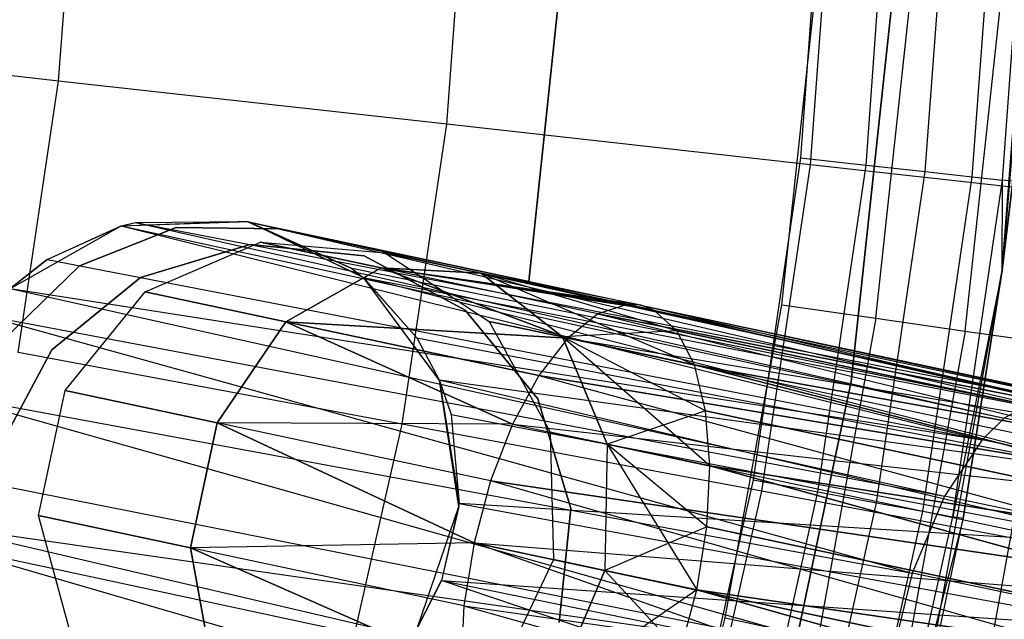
# Model space of a CAD drawing. Extents: x 0.3 to 7.1, y -3.38 to 3.38.
# Tile 264 of 394: x 5.06 to 5.43, y -0.36 to -0.13. Entities that reach past the tile are written whole.
import ezdxf

# ---------------------------------------------------------------- set-up
doc = ezdxf.new("R2010")
doc.units = 0
doc.header["$LTSCALE"] = 2.54
doc.layers.get('0').update_dxf_attribs({"linetype": 'CONTINUOUS'})

# ---------------------------------------------------------------- blocks, each defined once
blk = doc.blocks.new('SINGLES_B_BB_STL')
at = {"color": 0}
for p, q in [((5.43181, -0.2247, 41.65421), (5.44572, -0.04506, 41.65421)), ((5.43181, -0.2247, 41.65421), (5.44572, -0.04506, 41.65421)), ((5.07849, -0.15389, 5.32719), (5.08608, -0.05139, 5.32719)), ((5.07849, -0.15389, 5.32719), (5.08608, -0.05139, 5.32719)), ((5.22382, -0.17007, 5.19861), (5.2322, -0.05679, 5.19861)), ((5.22382, -0.17007, 5.19861), (5.2322, -0.05679, 5.19861)), ((5.36518, -0.06099, 42.10421), (5.35628, -0.18265, 42.10421)), ((5.36518, -0.06099, 42.10421), (5.35628, -0.18265, 42.10421)), ((5.36, -0.18523, 5.06027), (5.36914, -0.06186, 5.06027)), ((5.36, -0.18523, 5.06027), (5.36914, -0.06186, 5.06027)), ((5.38085, -0.18535, 42.10029), (5.38989, -0.06189, 42.10029)), ((5.38085, -0.18535, 42.10029), (5.38989, -0.06189, 42.10029)), ((5.40302, -0.18779, 42.08893), (5.41218, -0.06271, 42.08893)), ((5.40302, -0.18779, 42.08893), (5.41218, -0.06271, 42.08893)), ((5.42061, -0.18973, 42.07123), (5.42986, -0.06336, 42.07123)), ((5.42061, -0.18973, 42.07123), (5.42986, -0.06336, 42.07123)), ((5.44513, -0.06391, 42.02421), (5.43181, -0.2247, 41.65421)), ((5.44513, -0.06391, 42.02421), (5.43181, -0.2247, 41.65421)), ((5.43191, -0.19097, 42.04893), (5.44122, -0.06377, 42.04893)), ((5.43191, -0.19097, 42.04893), (5.44122, -0.06377, 42.04893)), ((5.37529, -0.26641, 41.9), (5.39363, -0.09518, 41.9)), ((5.39363, -0.09518, 41.7), (5.37529, -0.26641, 41.7)), ((5.39363, -0.09518, 41.7), (5.37529, -0.26641, 41.7)), ((5.37529, -0.26641, 41.9), (5.39363, -0.09518, 41.9)), ((5.25456, -0.22899, 14.02658), (5.26812, -0.1, 14.02658)), ((5.26812, -0.1, 14.22658), (5.25456, -0.22899, 14.22658)), ((5.26812, -0.1, 14.22658), (5.25456, -0.22899, 14.22658)), ((5.25456, -0.22899, 14.02658), (5.26812, -0.1, 14.02658)), ((5.3493, -0.23767, 42.18421), (5.36204, -0.11914, 42.18421)), ((5.3493, -0.23767, 42.18421), (5.36204, -0.11914, 42.18421)), ((5.38454, -0.24273, 42.18019), (5.39756, -0.12168, 42.18019)), ((5.38454, -0.24273, 42.18019), (5.39756, -0.12168, 42.18019)), ((5.41801, -0.24755, 42.16836), (5.43129, -0.12409, 42.16836)), ((5.41801, -0.24755, 42.16836), (5.43129, -0.12409, 42.16836)), ((5.07849, -0.15389, 5.32719), (4.92471, -0.13677, 5.4454)), ((5.07849, -0.15389, 5.32719), (4.92471, -0.13677, 5.4454)), ((5.06335, -0.25555, 5.32719), (5.07849, -0.15389, 5.32719)), ((5.06335, -0.25555, 5.32719), (5.07849, -0.15389, 5.32719)), ((5.22382, -0.17007, 5.19861), (5.07849, -0.15389, 5.32719)), ((5.22382, -0.17007, 5.19861), (5.07849, -0.15389, 5.32719)), ((5.20708, -0.28241, 5.19861), (5.22382, -0.17007, 5.19861)), ((5.20708, -0.28241, 5.19861), (5.22382, -0.17007, 5.19861)), ((5.36, -0.18523, 5.06027), (5.22382, -0.17007, 5.19861)), ((5.36, -0.18523, 5.06027), (5.22382, -0.17007, 5.19861)), ((5.35628, -0.18265, 42.10421), (5.33852, -0.30333, 42.10421)), ((5.35628, -0.18265, 42.10421), (5.33852, -0.30333, 42.10421)), ((5.35628, -0.18265, 42.10421), (5.38085, -0.18535, 42.10029)), ((5.35628, -0.18265, 42.10421), (5.38085, -0.18535, 42.10029)), ((5.34178, -0.30759, 5.06027), (5.36, -0.18523, 5.06027)), ((5.34178, -0.30759, 5.06027), (5.36, -0.18523, 5.06027)), ((5.4864, -0.1993, 4.91283), (5.36, -0.18523, 5.06027)), ((5.4864, -0.1993, 4.91283), (5.36, -0.18523, 5.06027)), ((5.36283, -0.30782, 42.10029), (5.38085, -0.18535, 42.10029)), ((5.36283, -0.30782, 42.10029), (5.38085, -0.18535, 42.10029)), ((5.38085, -0.18535, 42.10029), (5.40302, -0.18779, 42.08893)), ((5.38085, -0.18535, 42.10029), (5.40302, -0.18779, 42.08893)), ((5.38476, -0.31187, 42.08893), (5.40302, -0.18779, 42.08893)), ((5.38476, -0.31187, 42.08893), (5.40302, -0.18779, 42.08893)), ((5.40302, -0.18779, 42.08893), (5.42061, -0.18973, 42.07123)), ((5.40302, -0.18779, 42.08893), (5.42061, -0.18973, 42.07123)), ((5.40216, -0.31509, 42.07123), (5.42061, -0.18973, 42.07123)), ((5.40216, -0.31509, 42.07123), (5.42061, -0.18973, 42.07123)), ((5.41334, -0.31715, 42.04893), (5.43191, -0.19097, 42.04893)), ((5.41334, -0.31715, 42.04893), (5.43191, -0.19097, 42.04893)), ((5.42061, -0.18973, 42.07123), (5.43191, -0.19097, 42.04893)), ((5.42061, -0.18973, 42.07123), (5.43191, -0.19097, 42.04893)), ((5.43181, -0.2247, 42.02421), (5.43191, -0.19097, 42.04893)), ((5.43181, -0.2247, 42.02421), (5.43191, -0.19097, 42.04893)), ((5.43181, -0.2247, 42.02421), (5.4358, -0.1914, 42.02421)), ((5.4358, -0.1914, 42.02421), (5.43181, -0.2247, 41.65421)), ((5.4358, -0.1914, 42.02421), (5.43181, -0.2247, 41.65421)), ((5.43181, -0.2247, 42.02421), (5.4358, -0.1914, 42.02421)), ((5.4358, -0.1914, 42.02421), (5.43191, -0.19097, 42.04893)), ((5.4358, -0.1914, 42.02421), (5.43191, -0.19097, 42.04893)), ((5.10175, -0.20821, 41.90698), (5.0601, -0.23181, 41.90698)), ((5.10175, -0.20821, 41.90698), (5.0601, -0.23181, 41.90698)), ((5.07422, -0.22069, 41.65019), (5.10188, -0.20818, 41.66739)), ((5.07422, -0.22069, 41.65019), (5.10188, -0.20818, 41.66739)), ((5.07422, -0.22069, 41.65019), (5.10175, -0.20821, 41.90698)), ((5.07422, -0.22069, 41.65019), (5.10175, -0.20821, 41.90698)), ((5.08624, -0.22315, 14.22658), (5.12248, -0.20869, 14.22658)), ((5.12248, -0.20869, 14.02658), (5.08624, -0.22315, 14.02658)), ((5.12248, -0.20869, 14.02658), (5.08624, -0.22315, 14.02658)), ((5.08624, -0.22315, 14.22658), (5.12248, -0.20869, 14.22658)), ((5.14906, -0.20656, 41.69962), (5.10175, -0.20821, 41.90698)), ((5.14906, -0.20656, 41.69962), (5.10175, -0.20821, 41.90698)), ((5.14958, -0.20667, 41.90698), (5.10175, -0.20821, 41.90698)), ((5.14958, -0.20667, 41.90698), (5.10175, -0.20821, 41.90698)), ((5.10175, -0.20821, 41.90698), (5.10723, -0.20684, 41.67088)), ((5.10175, -0.20821, 41.90698), (5.10723, -0.20684, 41.67088)), ((5.10188, -0.20818, 41.66739), (5.10175, -0.20821, 41.90698)), ((5.10188, -0.20818, 41.66739), (5.10175, -0.20821, 41.90698)), ((5.10188, -0.20818, 41.66739), (5.10723, -0.20684, 41.67088)), ((5.10188, -0.20818, 41.66739), (5.10723, -0.20684, 41.67088)), ((5.10188, -0.20818, 41.66739), (5.42437, -0.28831, 41.50809)), ((5.10188, -0.20818, 41.66739), (5.42437, -0.28831, 41.50809)), ((5.10188, -0.20818, 41.66739), (5.43257, -0.28019, 41.52061)), ((5.10188, -0.20818, 41.66739), (5.43257, -0.28019, 41.52061)), ((5.10723, -0.20684, 41.67088), (5.14906, -0.20656, 41.69962)), ((5.10723, -0.20684, 41.67088), (5.14906, -0.20656, 41.69962)), ((5.10723, -0.20684, 41.67088), (5.43257, -0.28019, 41.52061)), ((5.10723, -0.20684, 41.67088), (5.43257, -0.28019, 41.52061)), ((5.10723, -0.20684, 41.67088), (5.44697, -0.27235, 41.54523)), ((5.10723, -0.20684, 41.67088), (5.44697, -0.27235, 41.54523)), ((5.12248, -0.20869, 14.22658), (5.16149, -0.2092, 14.22658)), ((5.16149, -0.2092, 14.02658), (5.12248, -0.20869, 14.02658)), ((5.12248, -0.20869, 14.02658), (5.12248, -0.20869, 14.22658)), ((5.12248, -0.20869, 14.02658), (5.12248, -0.20869, 14.22658)), ((5.16149, -0.2092, 14.02658), (5.12248, -0.20869, 14.02658)), ((5.12248, -0.20869, 14.22658), (5.16149, -0.2092, 14.22658)), ((5.14906, -0.20656, 41.69962), (5.44697, -0.27235, 41.54523)), ((5.14906, -0.20656, 41.69962), (5.44697, -0.27235, 41.54523)), ((5.14906, -0.20656, 41.69962), (5.45711, -0.27204, 41.56472)), ((5.14906, -0.20656, 41.69962), (5.45711, -0.27204, 41.56472)), ((5.14906, -0.20656, 41.69962), (5.47117, -0.28141, 41.59578)), ((5.14906, -0.20656, 41.69962), (5.47117, -0.28141, 41.59578)), ((5.14906, -0.20656, 41.69962), (5.18827, -0.2241, 41.72901)), ((5.14906, -0.20656, 41.69962), (5.14958, -0.20667, 41.90698)), ((5.14906, -0.20656, 41.69962), (5.18827, -0.2241, 41.72901)), ((5.14906, -0.20656, 41.69962), (5.14958, -0.20667, 41.90698)), ((5.19266, -0.22754, 41.90698), (5.14958, -0.20667, 41.90698)), ((5.19255, -0.22745, 41.73241), (5.14958, -0.20667, 41.90698)), ((5.19266, -0.22754, 41.90698), (5.14958, -0.20667, 41.90698)), ((5.19255, -0.22745, 41.73241), (5.14958, -0.20667, 41.90698)), ((5.18827, -0.2241, 41.72901), (5.14958, -0.20667, 41.90698)), ((5.18827, -0.2241, 41.72901), (5.14958, -0.20667, 41.90698)), ((5.16149, -0.2092, 14.22658), (5.25456, -0.22899, 14.22658)), ((5.25456, -0.22899, 14.02658), (5.16149, -0.2092, 14.02658)), ((5.16149, -0.2092, 14.22658), (5.16149, -0.2092, 14.02658)), ((5.25456, -0.22899, 14.02658), (5.16149, -0.2092, 14.02658)), ((5.16149, -0.2092, 14.22658), (5.25456, -0.22899, 14.22658)), ((5.16149, -0.2092, 14.22658), (5.16149, -0.2092, 14.02658)), ((5.10915, -0.22749, 41.9), (5.15025, -0.21512, 41.9)), ((5.15025, -0.21512, 41.7), (5.10915, -0.22749, 41.7)), ((5.15025, -0.21512, 41.7), (5.10915, -0.22749, 41.7)), ((5.10915, -0.22749, 41.9), (5.15025, -0.21512, 41.9)), ((5.11093, -0.2329, 14.06902), (5.15413, -0.21428, 14.07785)), ((5.11093, -0.2329, 14.19224), (5.15413, -0.21428, 14.18341)), ((5.11093, -0.2329, 14.06902), (5.15413, -0.21428, 14.07785)), ((5.11093, -0.2329, 14.19224), (5.15413, -0.21428, 14.18341)), ((5.15025, -0.21512, 41.9), (5.19296, -0.21942, 41.9)), ((5.19296, -0.21942, 41.7), (5.15025, -0.21512, 41.7)), ((5.15025, -0.21512, 41.9), (5.15025, -0.21512, 41.7)), ((5.19296, -0.21942, 41.7), (5.15025, -0.21512, 41.7)), ((5.15025, -0.21512, 41.9), (5.19296, -0.21942, 41.9)), ((5.15025, -0.21512, 41.9), (5.15025, -0.21512, 41.7)), ((5.15413, -0.21428, 14.07785), (5.19925, -0.22387, 13.9829)), ((5.15413, -0.21428, 14.07785), (5.19925, -0.22387, 13.9829)), ((5.15413, -0.21428, 14.07785), (5.20063, -0.21827, 14.08851)), ((5.15413, -0.21428, 14.18341), (5.15413, -0.21428, 14.07785)), ((5.15413, -0.21428, 14.18341), (5.15413, -0.21428, 14.07785)), ((5.15413, -0.21428, 14.18341), (5.20063, -0.21827, 14.17276)), ((5.15413, -0.21428, 14.07785), (5.20063, -0.21827, 14.08851)), ((5.19925, -0.22387, 14.27836), (5.15413, -0.21428, 14.18341)), ((5.19925, -0.22387, 14.27836), (5.15413, -0.21428, 14.18341)), ((5.15413, -0.21428, 14.18341), (5.20063, -0.21827, 14.17276)), ((5.07422, -0.22069, 41.65019), (5.0601, -0.23181, 41.90698)), ((5.07422, -0.22069, 41.65019), (5.0601, -0.23181, 41.90698)), ((5.06028, -0.23164, 41.6422), (5.07422, -0.22069, 41.65019)), ((5.06028, -0.23164, 41.6422), (5.07422, -0.22069, 41.65019)), ((5.07422, -0.22069, 41.65019), (5.42437, -0.28831, 41.50809)), ((5.07422, -0.22069, 41.65019), (5.42437, -0.28831, 41.50809)), ((5.19296, -0.21942, 41.9), (5.23076, -0.23973, 41.9)), ((5.23076, -0.23973, 41.7), (5.19296, -0.21942, 41.7)), ((5.19296, -0.21942, 41.7), (5.19296, -0.21942, 41.9)), ((5.19296, -0.21942, 41.7), (5.19296, -0.21942, 41.9)), ((5.23076, -0.23973, 41.7), (5.19296, -0.21942, 41.7)), ((5.19296, -0.21942, 41.9), (5.23076, -0.23973, 41.9)), ((5.20063, -0.21827, 14.08851), (5.23664, -0.22592, 14.01272)), ((5.20063, -0.21827, 14.08851), (5.23664, -0.22592, 14.01272)), ((5.20063, -0.21827, 14.08851), (5.23976, -0.24394, 14.09854)), ((5.20063, -0.21827, 14.17276), (5.20063, -0.21827, 14.08851)), ((5.20063, -0.21827, 14.17276), (5.20063, -0.21827, 14.08851)), ((5.20063, -0.21827, 14.17276), (5.23976, -0.24394, 14.16273)), ((5.20063, -0.21827, 14.08851), (5.23976, -0.24394, 14.09854)), ((5.23664, -0.22592, 14.24855), (5.20063, -0.21827, 14.17276)), ((5.23664, -0.22592, 14.24855), (5.20063, -0.21827, 14.17276)), ((5.20063, -0.21827, 14.17276), (5.23976, -0.24394, 14.16273)), ((5.05829, -0.25038, 14.22658), (5.08624, -0.22315, 14.22658)), ((5.08624, -0.22315, 14.02658), (5.05829, -0.25038, 14.02658)), ((5.08624, -0.22315, 14.02658), (5.05829, -0.25038, 14.02658)), ((5.05829, -0.25038, 14.22658), (5.08624, -0.22315, 14.22658)), ((5.08624, -0.22315, 14.02658), (5.08624, -0.22315, 14.22658)), ((5.08624, -0.22315, 14.02658), (5.08624, -0.22315, 14.22658)), ((5.16359, -0.24409, 13.95819), (5.19925, -0.22387, 13.9829)), ((5.19925, -0.22387, 14.27836), (5.16359, -0.24409, 14.30308)), ((5.16359, -0.24409, 13.95819), (5.19925, -0.22387, 13.9829)), ((5.19925, -0.22387, 14.27836), (5.16359, -0.24409, 14.30308)), ((5.47117, -0.28141, 41.59578), (5.18827, -0.2241, 41.72901)), ((5.18827, -0.2241, 41.72901), (5.19255, -0.22745, 41.73241)), ((5.47117, -0.28141, 41.59578), (5.18827, -0.2241, 41.72901)), ((5.18827, -0.2241, 41.72901), (5.19255, -0.22745, 41.73241)), ((5.2804, -0.24112, 13.91764), (5.19925, -0.22387, 13.9829)), ((5.19925, -0.22387, 13.9829), (5.29136, -0.23755, 13.93882)), ((5.2804, -0.24112, 13.91764), (5.19925, -0.22387, 13.9829)), ((5.26917, -0.25019, 13.89833), (5.19925, -0.22387, 13.9829)), ((5.26917, -0.25019, 13.89833), (5.19925, -0.22387, 13.9829)), ((5.2804, -0.24112, 14.34362), (5.19925, -0.22387, 14.27836)), ((5.19925, -0.22387, 14.27836), (5.26917, -0.25019, 14.36293)), ((5.19925, -0.22387, 14.27836), (5.26917, -0.25019, 14.36293)), ((5.29136, -0.23755, 14.32245), (5.19925, -0.22387, 14.27836)), ((5.2804, -0.24112, 14.34362), (5.19925, -0.22387, 14.27836)), ((5.29136, -0.23755, 14.32245), (5.19925, -0.22387, 14.27836)), ((5.29654, -0.23791, 14.31155), (5.19925, -0.22387, 14.27836)), ((5.29654, -0.23791, 14.31155), (5.19925, -0.22387, 14.27836)), ((5.23664, -0.22592, 14.24855), (5.19925, -0.22387, 14.27836)), ((5.30141, -0.23969, 13.96062), (5.19925, -0.22387, 13.9829)), ((5.19925, -0.22387, 13.9829), (5.23664, -0.22592, 14.01272)), ((5.30141, -0.23969, 13.96062), (5.19925, -0.22387, 13.9829)), ((5.29654, -0.23791, 13.94972), (5.19925, -0.22387, 13.9829)), ((5.29654, -0.23791, 13.94972), (5.19925, -0.22387, 13.9829)), ((5.19925, -0.22387, 13.9829), (5.29136, -0.23755, 13.93882)), ((5.19925, -0.22387, 13.9829), (5.23664, -0.22592, 14.01272)), ((5.23664, -0.22592, 14.24855), (5.19925, -0.22387, 14.27836)), ((5.39951, -0.40195, 41.65421), (5.43181, -0.2247, 41.65421)), ((5.39951, -0.40195, 41.65421), (5.43181, -0.2247, 41.65421)), ((5.43181, -0.2247, 42.02421), (5.41334, -0.31715, 42.04893)), ((5.43181, -0.2247, 42.02421), (5.41334, -0.31715, 42.04893)), ((5.43181, -0.2247, 41.65421), (5.41719, -0.31786, 42.02421)), ((5.41719, -0.31786, 42.02421), (5.43181, -0.2247, 42.02421)), ((5.43181, -0.2247, 41.65421), (5.41719, -0.31786, 42.02421)), ((5.41719, -0.31786, 42.02421), (5.43181, -0.2247, 42.02421)), ((5.43181, -0.2247, 42.02421), (5.43181, -0.2247, 41.65421)), ((5.43181, -0.2247, 42.02421), (5.43181, -0.2247, 41.65421)), ((5.07592, -0.25464, 41.9), (5.10915, -0.22749, 41.9)), ((5.10915, -0.22749, 41.7), (5.07592, -0.25464, 41.7)), ((5.10915, -0.22749, 41.7), (5.07592, -0.25464, 41.7)), ((5.07592, -0.25464, 41.9), (5.10915, -0.22749, 41.9)), ((5.10915, -0.22749, 41.7), (5.10915, -0.22749, 41.9)), ((5.10915, -0.22749, 41.7), (5.10915, -0.22749, 41.9)), ((5.19255, -0.22745, 41.73241), (5.21267, -0.25004, 41.74929)), ((5.4808, -0.30162, 41.62273), (5.19255, -0.22745, 41.73241)), ((5.19255, -0.22745, 41.73241), (5.47117, -0.28141, 41.59578)), ((5.4808, -0.30162, 41.62273), (5.19255, -0.22745, 41.73241)), ((5.19255, -0.22745, 41.73241), (5.47117, -0.28141, 41.59578)), ((5.19255, -0.22745, 41.73241), (5.21267, -0.25004, 41.74929)), ((5.19255, -0.22745, 41.73241), (5.19266, -0.22754, 41.90698)), ((5.19255, -0.22745, 41.73241), (5.19266, -0.22754, 41.90698)), ((5.2211, -0.26603, 41.90698), (5.19266, -0.22754, 41.90698)), ((5.22101, -0.26581, 41.75718), (5.19266, -0.22754, 41.90698)), ((5.2211, -0.26603, 41.90698), (5.19266, -0.22754, 41.90698)), ((5.21267, -0.25004, 41.74929), (5.19266, -0.22754, 41.90698)), ((5.22101, -0.26581, 41.75718), (5.19266, -0.22754, 41.90698)), ((5.21267, -0.25004, 41.74929), (5.19266, -0.22754, 41.90698)), ((5.30141, -0.23969, 14.30065), (5.23664, -0.22592, 14.24855)), ((5.29654, -0.23791, 14.31155), (5.23664, -0.22592, 14.24855)), ((5.29654, -0.23791, 14.31155), (5.23664, -0.22592, 14.24855)), ((5.23664, -0.22592, 14.01272), (5.26719, -0.24977, 14.04079)), ((5.31655, -0.26026, 14.0011), (5.23664, -0.22592, 14.01272)), ((5.30998, -0.24741, 13.9818), (5.23664, -0.22592, 14.01272)), ((5.31655, -0.26026, 14.0011), (5.23664, -0.22592, 14.01272)), ((5.30998, -0.24741, 13.9818), (5.23664, -0.22592, 14.01272)), ((5.30141, -0.23969, 13.96062), (5.23664, -0.22592, 14.01272)), ((5.30141, -0.23969, 13.96062), (5.23664, -0.22592, 14.01272)), ((5.30141, -0.23969, 14.30065), (5.23664, -0.22592, 14.24855)), ((5.30998, -0.24741, 14.27947), (5.23664, -0.22592, 14.24855)), ((5.30998, -0.24741, 14.27947), (5.23664, -0.22592, 14.24855)), ((5.26719, -0.24977, 14.22048), (5.23664, -0.22592, 14.24855)), ((5.23664, -0.22592, 14.01272), (5.26719, -0.24977, 14.04079)), ((5.26719, -0.24977, 14.22048), (5.23664, -0.22592, 14.24855)), ((5.06028, -0.23164, 41.6422), (5.41025, -0.30942, 41.48944)), ((5.06028, -0.23164, 41.6422), (5.41025, -0.30942, 41.48944)), ((5.06028, -0.23164, 41.6422), (5.42437, -0.28831, 41.50809)), ((5.06028, -0.23164, 41.6422), (5.42437, -0.28831, 41.50809)), ((5.25456, -0.22899, 14.22658), (5.25456, -0.22899, 14.02658)), ((5.25456, -0.22899, 14.22658), (5.25456, -0.22899, 14.02658)), ((5.08092, -0.26984, 14.06404), (5.11093, -0.2329, 14.06902)), ((5.08092, -0.26984, 14.19723), (5.11093, -0.2329, 14.19224)), ((5.08092, -0.26984, 14.06404), (5.11093, -0.2329, 14.06902)), ((5.08092, -0.26984, 14.19723), (5.11093, -0.2329, 14.19224)), ((5.11093, -0.2329, 14.06902), (5.16359, -0.24409, 13.95819)), ((5.11093, -0.2329, 14.06902), (5.16359, -0.24409, 13.95819)), ((5.11093, -0.2329, 14.19224), (5.11093, -0.2329, 14.06902)), ((5.11093, -0.2329, 14.19224), (5.11093, -0.2329, 14.06902)), ((5.16359, -0.24409, 14.30308), (5.11093, -0.2329, 14.19224)), ((5.16359, -0.24409, 14.30308), (5.11093, -0.2329, 14.19224)), ((5.29136, -0.23755, 14.32245), (5.2804, -0.24112, 14.34362)), ((5.29136, -0.23755, 13.93882), (5.2804, -0.24112, 13.91764)), ((5.29136, -0.23755, 14.32245), (5.2804, -0.24112, 14.34362)), ((5.29136, -0.23755, 13.93882), (5.2804, -0.24112, 13.91764)), ((5.29654, -0.23791, 14.31155), (5.29136, -0.23755, 14.32245)), ((5.29136, -0.23755, 14.32245), (5.64375, -0.31245, 14.52447)), ((5.29136, -0.23755, 14.32245), (5.64375, -0.31245, 14.52447)), ((5.29654, -0.23791, 14.31155), (5.29136, -0.23755, 14.32245)), ((5.29654, -0.23791, 13.94972), (5.29136, -0.23755, 13.93882)), ((5.29136, -0.23755, 13.93882), (5.64375, -0.31245, 13.7368)), ((5.29136, -0.23755, 13.93882), (5.64375, -0.31245, 13.7368)), ((5.29136, -0.23755, 13.93882), (5.66808, -0.32353, 13.7765)), ((5.29136, -0.23755, 13.93882), (5.66808, -0.32353, 13.7765)), ((5.29654, -0.23791, 13.94972), (5.29136, -0.23755, 13.93882)), ((5.29654, -0.23791, 14.31155), (5.66808, -0.32353, 14.48477)), ((5.29654, -0.23791, 14.31155), (5.66808, -0.32353, 14.48477)), ((5.29654, -0.23791, 14.31155), (5.64375, -0.31245, 14.52447)), ((5.29654, -0.23791, 14.31155), (5.64375, -0.31245, 14.52447)), ((5.30141, -0.23969, 13.96062), (5.29654, -0.23791, 13.94972)), ((5.29654, -0.23791, 13.94972), (5.66808, -0.32353, 13.7765)), ((5.29654, -0.23791, 13.94972), (5.66808, -0.32353, 13.7765)), ((5.30141, -0.23969, 13.96062), (5.29654, -0.23791, 13.94972)), ((5.32813, -0.35498, 42.18421), (5.3493, -0.23767, 42.18421)), ((5.32813, -0.35498, 42.18421), (5.3493, -0.23767, 42.18421)), ((5.3493, -0.23767, 42.18421), (5.38454, -0.24273, 42.18019)), ((5.3493, -0.23767, 42.18421), (5.38454, -0.24273, 42.18019)), ((5.05089, -0.24179, 41.63722), (5.39815, -0.33823, 41.47787)), ((5.05089, -0.24179, 41.63722), (5.39815, -0.33823, 41.47787)), ((5.05089, -0.24179, 41.63722), (5.41025, -0.30942, 41.48944)), ((5.05089, -0.24179, 41.63722), (5.41025, -0.30942, 41.48944)), ((5.23076, -0.23973, 41.9), (5.25792, -0.27297, 41.9)), ((5.25792, -0.27297, 41.7), (5.23076, -0.23973, 41.7)), ((5.23076, -0.23973, 41.7), (5.23076, -0.23973, 41.9)), ((5.23076, -0.23973, 41.7), (5.23076, -0.23973, 41.9)), ((5.25792, -0.27297, 41.7), (5.23076, -0.23973, 41.7)), ((5.23076, -0.23973, 41.9), (5.25792, -0.27297, 41.9)), ((5.2804, -0.24112, 14.34362), (5.26917, -0.25019, 14.36293)), ((5.2804, -0.24112, 13.91764), (5.26917, -0.25019, 13.89833)), ((5.2804, -0.24112, 14.34362), (5.26917, -0.25019, 14.36293)), ((5.2804, -0.24112, 13.91764), (5.26917, -0.25019, 13.89833)), ((5.64375, -0.31245, 14.52447), (5.2804, -0.24112, 14.34362)), ((5.2804, -0.24112, 14.34362), (5.61616, -0.32394, 14.56186)), ((5.2804, -0.24112, 14.34362), (5.61616, -0.32394, 14.56186)), ((5.64375, -0.31245, 14.52447), (5.2804, -0.24112, 14.34362)), ((5.2804, -0.24112, 13.91764), (5.64375, -0.31245, 13.7368)), ((5.2804, -0.24112, 13.91764), (5.64375, -0.31245, 13.7368)), ((5.30998, -0.24741, 14.27947), (5.30141, -0.23969, 14.30065)), ((5.30141, -0.23969, 14.30065), (5.66808, -0.32353, 14.48477)), ((5.30141, -0.23969, 14.30065), (5.66808, -0.32353, 14.48477)), ((5.30998, -0.24741, 13.9818), (5.30141, -0.23969, 13.96062)), ((5.30998, -0.24741, 14.27947), (5.30141, -0.23969, 14.30065)), ((5.30141, -0.23969, 13.96062), (5.66808, -0.32353, 13.7765)), ((5.30998, -0.24741, 13.9818), (5.30141, -0.23969, 13.96062)), ((5.30141, -0.23969, 13.96062), (5.66808, -0.32353, 13.7765)), ((5.38454, -0.24273, 42.18019), (5.36292, -0.36255, 42.18019)), ((5.38454, -0.24273, 42.18019), (5.36292, -0.36255, 42.18019)), ((5.38454, -0.24273, 42.18019), (5.41801, -0.24755, 42.16836)), ((5.38454, -0.24273, 42.18019), (5.41801, -0.24755, 42.16836)), ((5.13784, -0.28194, 13.94423), (5.16359, -0.24409, 13.95819)), ((5.16359, -0.24409, 14.30308), (5.13784, -0.28194, 14.31703)), ((5.13784, -0.28194, 13.94423), (5.16359, -0.24409, 13.95819)), ((5.16359, -0.24409, 14.30308), (5.13784, -0.28194, 14.31703)), ((5.16359, -0.24409, 13.95819), (5.24849, -0.28242, 13.86962)), ((5.24849, -0.28242, 14.39164), (5.16359, -0.24409, 14.30308)), ((5.26917, -0.25019, 13.89833), (5.16359, -0.24409, 13.95819)), ((5.26917, -0.25019, 13.89833), (5.16359, -0.24409, 13.95819)), ((5.25832, -0.26422, 13.88201), (5.16359, -0.24409, 13.95819)), ((5.25832, -0.26422, 13.88201), (5.16359, -0.24409, 13.95819)), ((5.16359, -0.24409, 13.95819), (5.24849, -0.28242, 13.86962)), ((5.16359, -0.24409, 14.30308), (5.26917, -0.25019, 14.36293)), ((5.16359, -0.24409, 14.30308), (5.26917, -0.25019, 14.36293)), ((5.16359, -0.24409, 14.30308), (5.25832, -0.26422, 14.37926)), ((5.16359, -0.24409, 14.30308), (5.25832, -0.26422, 14.37926)), ((5.24849, -0.28242, 14.39164), (5.16359, -0.24409, 14.30308)), ((5.23976, -0.24394, 14.09854), (5.26719, -0.24977, 14.04079)), ((5.23976, -0.24394, 14.09854), (5.26719, -0.24977, 14.04079)), ((5.23976, -0.24394, 14.09854), (5.26257, -0.28541, 14.10565)), ((5.23976, -0.24394, 14.16273), (5.23976, -0.24394, 14.09854)), ((5.23976, -0.24394, 14.16273), (5.23976, -0.24394, 14.09854)), ((5.23976, -0.24394, 14.16273), (5.26257, -0.28541, 14.15562)), ((5.23976, -0.24394, 14.09854), (5.26257, -0.28541, 14.10565)), ((5.26719, -0.24977, 14.22048), (5.23976, -0.24394, 14.16273)), ((5.26719, -0.24977, 14.22048), (5.23976, -0.24394, 14.16273)), ((5.23976, -0.24394, 14.16273), (5.26257, -0.28541, 14.15562)), ((5.21267, -0.25004, 41.74929), (5.4808, -0.30162, 41.62273)), ((5.21267, -0.25004, 41.74929), (5.4808, -0.30162, 41.62273)), ((5.21267, -0.25004, 41.74929), (5.22101, -0.26581, 41.75718)), ((5.21267, -0.25004, 41.74929), (5.22101, -0.26581, 41.75718)), ((5.26917, -0.25019, 14.36293), (5.25832, -0.26422, 14.37926)), ((5.26917, -0.25019, 13.89833), (5.25832, -0.26422, 13.88201)), ((5.26917, -0.25019, 14.36293), (5.25832, -0.26422, 14.37926)), ((5.26917, -0.25019, 13.89833), (5.25832, -0.26422, 13.88201)), ((5.30998, -0.24741, 14.27947), (5.26719, -0.24977, 14.22048)), ((5.30998, -0.24741, 14.27947), (5.26719, -0.24977, 14.22048)), ((5.26719, -0.24977, 14.04079), (5.31655, -0.26026, 14.0011)), ((5.28392, -0.28995, 14.06071), (5.26719, -0.24977, 14.04079)), ((5.26719, -0.24977, 14.22048), (5.28392, -0.28995, 14.20056)), ((5.32233, -0.29811, 14.02982), (5.26719, -0.24977, 14.04079)), ((5.28392, -0.28995, 14.06071), (5.26719, -0.24977, 14.04079)), ((5.32233, -0.29811, 14.02982), (5.26719, -0.24977, 14.04079)), ((5.32075, -0.27749, 14.01743), (5.26719, -0.24977, 14.04079)), ((5.32075, -0.27749, 14.01743), (5.26719, -0.24977, 14.04079)), ((5.26719, -0.24977, 14.04079), (5.31655, -0.26026, 14.0011)), ((5.31655, -0.26026, 14.26016), (5.26719, -0.24977, 14.22048)), ((5.31655, -0.26026, 14.26016), (5.26719, -0.24977, 14.22048)), ((5.32075, -0.27749, 14.24384), (5.26719, -0.24977, 14.22048)), ((5.32075, -0.27749, 14.24384), (5.26719, -0.24977, 14.22048)), ((5.26719, -0.24977, 14.22048), (5.28392, -0.28995, 14.20056)), ((5.26917, -0.25019, 14.36293), (5.61616, -0.32394, 14.56186)), ((5.26917, -0.25019, 14.36293), (5.61616, -0.32394, 14.56186)), ((5.26917, -0.25019, 13.89833), (5.61616, -0.32394, 13.69941)), ((5.26917, -0.25019, 13.89833), (5.61616, -0.32394, 13.69941)), ((5.26917, -0.25019, 13.89833), (5.64375, -0.31245, 13.7368)), ((5.26917, -0.25019, 13.89833), (5.64375, -0.31245, 13.7368)), ((5.66808, -0.32353, 14.48477), (5.30998, -0.24741, 14.27947)), ((5.66808, -0.32353, 14.48477), (5.30998, -0.24741, 14.27947)), ((5.31655, -0.26026, 14.26016), (5.30998, -0.24741, 14.27947)), ((5.31655, -0.26026, 14.0011), (5.30998, -0.24741, 13.9818)), ((5.31655, -0.26026, 14.26016), (5.30998, -0.24741, 14.27947)), ((5.30998, -0.24741, 13.9818), (5.66808, -0.32353, 13.7765)), ((5.30998, -0.24741, 13.9818), (5.66808, -0.32353, 13.7765)), ((5.31655, -0.26026, 14.0011), (5.30998, -0.24741, 13.9818)), ((5.41801, -0.24755, 42.16836), (5.39597, -0.36974, 42.16836)), ((5.41801, -0.24755, 42.16836), (5.39597, -0.36974, 42.16836)), ((5.41801, -0.24755, 42.16836), (5.44804, -0.25186, 42.1493)), ((5.41801, -0.24755, 42.16836), (5.44804, -0.25186, 42.1493)), ((5.44804, -0.25186, 42.1493), (5.42561, -0.37619, 42.1493)), ((5.44804, -0.25186, 42.1493), (5.42561, -0.37619, 42.1493)), ((5.0556, -0.29245, 41.9), (5.07592, -0.25464, 41.9)), ((5.07592, -0.25464, 41.7), (5.0556, -0.29245, 41.7)), ((5.07592, -0.25464, 41.7), (5.0556, -0.29245, 41.7)), ((5.0556, -0.29245, 41.9), (5.07592, -0.25464, 41.9)), ((5.20708, -0.28241, 5.19861), (5.06335, -0.25555, 5.32719)), ((5.20708, -0.28241, 5.19861), (5.06335, -0.25555, 5.32719)), ((5.07592, -0.25464, 41.7), (5.07592, -0.25464, 41.9)), ((5.07592, -0.25464, 41.7), (5.07592, -0.25464, 41.9)), ((5.66808, -0.32353, 14.48477), (5.31655, -0.26026, 14.26016)), ((5.66808, -0.32353, 14.48477), (5.31655, -0.26026, 14.26016)), ((5.6836, -0.35462, 14.45186), (5.31655, -0.26026, 14.26016)), ((5.6836, -0.35462, 14.45186), (5.31655, -0.26026, 14.26016)), ((5.32075, -0.27749, 14.24384), (5.31655, -0.26026, 14.26016)), ((5.32075, -0.27749, 14.01743), (5.31655, -0.26026, 14.0011)), ((5.32075, -0.27749, 14.24384), (5.31655, -0.26026, 14.26016)), ((5.31655, -0.26026, 14.0011), (5.66808, -0.32353, 13.7765)), ((5.31655, -0.26026, 14.0011), (5.66808, -0.32353, 13.7765)), ((5.31655, -0.26026, 14.0011), (5.6836, -0.35462, 13.80941)), ((5.32075, -0.27749, 14.01743), (5.31655, -0.26026, 14.0011)), ((5.31655, -0.26026, 14.0011), (5.6836, -0.35462, 13.80941)), ((5.25832, -0.26422, 14.37926), (5.24849, -0.28242, 14.39164)), ((5.25832, -0.26422, 13.88201), (5.24849, -0.28242, 13.86962)), ((5.25832, -0.26422, 14.37926), (5.24849, -0.28242, 14.39164)), ((5.25832, -0.26422, 13.88201), (5.24849, -0.28242, 13.86962)), ((5.61616, -0.32394, 14.56186), (5.25832, -0.26422, 14.37926)), ((5.25832, -0.26422, 14.37926), (5.59166, -0.35536, 14.58838)), ((5.25832, -0.26422, 14.37926), (5.59166, -0.35536, 14.58838)), ((5.61616, -0.32394, 14.56186), (5.25832, -0.26422, 14.37926)), ((5.25832, -0.26422, 13.88201), (5.61616, -0.32394, 13.69941)), ((5.25832, -0.26422, 13.88201), (5.61616, -0.32394, 13.69941)), ((5.22101, -0.26581, 41.75718), (5.4808, -0.30162, 41.62273)), ((5.22101, -0.26581, 41.75718), (5.4808, -0.30162, 41.62273)), ((5.22101, -0.26581, 41.75718), (5.48488, -0.32807, 41.64151)), ((5.22101, -0.26581, 41.75718), (5.48488, -0.32807, 41.64151)), ((5.22101, -0.26581, 41.75718), (5.22544, -0.27882, 41.76202)), ((5.22101, -0.26581, 41.75718), (5.22544, -0.27882, 41.76202)), ((5.22101, -0.26581, 41.75718), (5.2211, -0.26603, 41.90698)), ((5.22101, -0.26581, 41.75718), (5.2211, -0.26603, 41.90698)), ((5.2284, -0.31334, 41.90698), (5.2211, -0.26603, 41.90698)), ((5.2211, -0.26603, 41.90698), (5.22544, -0.27882, 41.76202)), ((5.2211, -0.26603, 41.90698), (5.22544, -0.27882, 41.76202)), ((5.2211, -0.26603, 41.90698), (5.2285, -0.31214, 41.76883)), ((5.2211, -0.26603, 41.90698), (5.2285, -0.31214, 41.76883)), ((5.2284, -0.31334, 41.90698), (5.2211, -0.26603, 41.90698)), ((5.33973, -0.43491, 41.9), (5.37529, -0.26641, 41.9)), ((5.37529, -0.26641, 41.7), (5.33973, -0.43491, 41.7)), ((5.37529, -0.26641, 41.7), (5.33973, -0.43491, 41.7)), ((5.33973, -0.43491, 41.9), (5.37529, -0.26641, 41.9)), ((5.37529, -0.26641, 41.7), (5.37529, -0.26641, 41.9)), ((5.37529, -0.26641, 41.7), (5.37529, -0.26641, 41.9)), ((5.39014, -0.37141, 41.47603), (5.03455, -0.27104, 41.63025)), ((5.03455, -0.27104, 41.63025), (5.39815, -0.33823, 41.47787)), ((5.03455, -0.27104, 41.63025), (5.39815, -0.33823, 41.47787)), ((5.39014, -0.37141, 41.47603), (5.03455, -0.27104, 41.63025)), ((5.07097, -0.31666, 14.06404), (5.08092, -0.26984, 14.06404)), ((5.07097, -0.31666, 14.19723), (5.08092, -0.26984, 14.19723)), ((5.07097, -0.31666, 14.06404), (5.08092, -0.26984, 14.06404)), ((5.07097, -0.31666, 14.19723), (5.08092, -0.26984, 14.19723)), ((5.08092, -0.26984, 14.06404), (5.13784, -0.28194, 13.94423)), ((5.08092, -0.26984, 14.06404), (5.13784, -0.28194, 13.94423)), ((5.08092, -0.26984, 14.19723), (5.08092, -0.26984, 14.06404)), ((5.08092, -0.26984, 14.19723), (5.08092, -0.26984, 14.06404)), ((5.13784, -0.28194, 14.31703), (5.08092, -0.26984, 14.19723)), ((5.13784, -0.28194, 14.31703), (5.08092, -0.26984, 14.19723)), ((5.44697, -0.27235, 41.54523), (5.43257, -0.28019, 41.52061)), ((5.44697, -0.27235, 41.54523), (5.43257, -0.28019, 41.52061)), ((5.25792, -0.27297, 41.9), (5.27029, -0.31407, 41.9)), ((5.27029, -0.31407, 41.7), (5.25792, -0.27297, 41.7)), ((5.25792, -0.27297, 41.7), (5.25792, -0.27297, 41.9)), ((5.25792, -0.27297, 41.7), (5.25792, -0.27297, 41.9)), ((5.27029, -0.31407, 41.7), (5.25792, -0.27297, 41.7)), ((5.25792, -0.27297, 41.9), (5.27029, -0.31407, 41.9)), ((5.22544, -0.27882, 41.76202), (5.48488, -0.32807, 41.64151)), ((5.22544, -0.27882, 41.76202), (5.48488, -0.32807, 41.64151)), ((5.22544, -0.27882, 41.76202), (5.2285, -0.31214, 41.76883)), ((5.22544, -0.27882, 41.76202), (5.2285, -0.31214, 41.76883)), ((5.32075, -0.27749, 14.24384), (5.28392, -0.28995, 14.20056)), ((5.32075, -0.27749, 14.24384), (5.28392, -0.28995, 14.20056)), ((5.6836, -0.35462, 14.45186), (5.32075, -0.27749, 14.24384)), ((5.6836, -0.35462, 14.45186), (5.32075, -0.27749, 14.24384)), ((5.32233, -0.29811, 14.23145), (5.32075, -0.27749, 14.24384)), ((5.32233, -0.29811, 14.02982), (5.32075, -0.27749, 14.01743)), ((5.32233, -0.29811, 14.23145), (5.32075, -0.27749, 14.24384)), ((5.32075, -0.27749, 14.01743), (5.6836, -0.35462, 13.80941)), ((5.32075, -0.27749, 14.01743), (5.6836, -0.35462, 13.80941)), ((5.32233, -0.29811, 14.02982), (5.32075, -0.27749, 14.01743)), ((5.43257, -0.28019, 41.52061), (5.42437, -0.28831, 41.50809)), ((5.43257, -0.28019, 41.52061), (5.42437, -0.28831, 41.50809)), ((5.62723, -0.32157, 41.40928), (5.43257, -0.28019, 41.52061)), ((5.62723, -0.32157, 41.40928), (5.43257, -0.28019, 41.52061)), ((5.12789, -0.32876, 13.94423), (5.13784, -0.28194, 13.94423)), ((5.13784, -0.28194, 14.31703), (5.12789, -0.32876, 14.31703)), ((5.12789, -0.32876, 13.94423), (5.13784, -0.28194, 13.94423)), ((5.13784, -0.28194, 14.31703), (5.12789, -0.32876, 14.31703)), ((5.13784, -0.28194, 13.94423), (5.23405, -0.32686, 13.85926)), ((5.23405, -0.32686, 14.40201), (5.13784, -0.28194, 14.31703)), ((5.24849, -0.28242, 13.86962), (5.13784, -0.28194, 13.94423)), ((5.24849, -0.28242, 13.86962), (5.13784, -0.28194, 13.94423)), ((5.24024, -0.30371, 13.86189), (5.13784, -0.28194, 13.94423)), ((5.24024, -0.30371, 13.86189), (5.13784, -0.28194, 13.94423)), ((5.13784, -0.28194, 13.94423), (5.23405, -0.32686, 13.85926)), ((5.24024, -0.30371, 14.39938), (5.13784, -0.28194, 14.31703)), ((5.23405, -0.32686, 14.40201), (5.13784, -0.28194, 14.31703)), ((5.24024, -0.30371, 14.39938), (5.13784, -0.28194, 14.31703)), ((5.24849, -0.28242, 14.39164), (5.13784, -0.28194, 14.31703)), ((5.24849, -0.28242, 14.39164), (5.13784, -0.28194, 14.31703)), ((5.1821, -0.39322, 5.19861), (5.20708, -0.28241, 5.19861)), ((5.1821, -0.39322, 5.19861), (5.20708, -0.28241, 5.19861)), ((5.34178, -0.30759, 5.06027), (5.20708, -0.28241, 5.19861)), ((5.34178, -0.30759, 5.06027), (5.20708, -0.28241, 5.19861)), ((5.24849, -0.28242, 14.39164), (5.24024, -0.30371, 14.39938)), ((5.24849, -0.28242, 13.86962), (5.24024, -0.30371, 13.86189)), ((5.24849, -0.28242, 14.39164), (5.24024, -0.30371, 14.39938)), ((5.24849, -0.28242, 13.86962), (5.24024, -0.30371, 13.86189)), ((5.24849, -0.28242, 14.39164), (5.59166, -0.35536, 14.58838)), ((5.24849, -0.28242, 14.39164), (5.59166, -0.35536, 14.58838)), ((5.24849, -0.28242, 13.86962), (5.59166, -0.35536, 13.67289)), ((5.24849, -0.28242, 13.86962), (5.59166, -0.35536, 13.67289)), ((5.24849, -0.28242, 13.86962), (5.61616, -0.32394, 13.69941)), ((5.24849, -0.28242, 13.86962), (5.61616, -0.32394, 13.69941)), ((5.26257, -0.28541, 14.10565), (5.28392, -0.28995, 14.06071)), ((5.26257, -0.28541, 14.15562), (5.26257, -0.28541, 14.10565)), ((5.28392, -0.28995, 14.20056), (5.26257, -0.28541, 14.15562)), ((5.26257, -0.28541, 14.10565), (5.28392, -0.28995, 14.06071)), ((5.26257, -0.28541, 14.10565), (5.26382, -0.33319, 14.10822)), ((5.26257, -0.28541, 14.15562), (5.26257, -0.28541, 14.10565)), ((5.26257, -0.28541, 14.15562), (5.26382, -0.33319, 14.15305)), ((5.26257, -0.28541, 14.10565), (5.26382, -0.33319, 14.10822)), ((5.28392, -0.28995, 14.20056), (5.26257, -0.28541, 14.15562)), ((5.26257, -0.28541, 14.15562), (5.26382, -0.33319, 14.15305)), ((5.28392, -0.28995, 14.06071), (5.28298, -0.33726, 14.06789)), ((5.28392, -0.28995, 14.06071), (5.28298, -0.33726, 14.06789)), ((5.28392, -0.28995, 14.20056), (5.28298, -0.33726, 14.19337)), ((5.28392, -0.28995, 14.20056), (5.28298, -0.33726, 14.19337)), ((5.32121, -0.32092, 14.03755), (5.28392, -0.28995, 14.06071)), ((5.28392, -0.28995, 14.06071), (5.31745, -0.34459, 14.04018)), ((5.32121, -0.32092, 14.03755), (5.28392, -0.28995, 14.06071)), ((5.32233, -0.29811, 14.02982), (5.28392, -0.28995, 14.06071)), ((5.32233, -0.29811, 14.02982), (5.28392, -0.28995, 14.06071)), ((5.32233, -0.29811, 14.23145), (5.28392, -0.28995, 14.20056)), ((5.32233, -0.29811, 14.23145), (5.28392, -0.28995, 14.20056)), ((5.32121, -0.32092, 14.22372), (5.28392, -0.28995, 14.20056)), ((5.28392, -0.28995, 14.06071), (5.31745, -0.34459, 14.04018)), ((5.32121, -0.32092, 14.22372), (5.28392, -0.28995, 14.20056)), ((5.42437, -0.28831, 41.50809), (5.41025, -0.30942, 41.48944)), ((5.42437, -0.28831, 41.50809), (5.41025, -0.30942, 41.48944)), ((5.61803, -0.32947, 41.39734), (5.42437, -0.28831, 41.50809)), ((5.61803, -0.32947, 41.39734), (5.42437, -0.28831, 41.50809)), ((5.32121, -0.32092, 14.22372), (5.32233, -0.29811, 14.23145)), ((5.32121, -0.32092, 14.03755), (5.32233, -0.29811, 14.02982)), ((5.32121, -0.32092, 14.22372), (5.32233, -0.29811, 14.23145)), ((5.32121, -0.32092, 14.03755), (5.32233, -0.29811, 14.02982)), ((5.6836, -0.35462, 14.45186), (5.32233, -0.29811, 14.23145)), ((5.6836, -0.35462, 14.45186), (5.32233, -0.29811, 14.23145)), ((5.68674, -0.39862, 14.43327), (5.32233, -0.29811, 14.23145)), ((5.68674, -0.39862, 14.43327), (5.32233, -0.29811, 14.23145)), ((5.32233, -0.29811, 14.02982), (5.6836, -0.35462, 13.80941)), ((5.32233, -0.29811, 14.02982), (5.6836, -0.35462, 13.80941)), ((5.32233, -0.29811, 14.02982), (5.68674, -0.39862, 13.82799)), ((5.32233, -0.29811, 14.02982), (5.68674, -0.39862, 13.82799)), ((5.02889, -0.29998, 41.63059), (5.39014, -0.37141, 41.47603)), ((5.02889, -0.29998, 41.63059), (5.39014, -0.37141, 41.47603)), ((5.24024, -0.30371, 14.39938), (5.23405, -0.32686, 14.40201)), ((5.24024, -0.30371, 13.86189), (5.23405, -0.32686, 13.85926)), ((5.24024, -0.30371, 14.39938), (5.23405, -0.32686, 14.40201)), ((5.24024, -0.30371, 13.86189), (5.23405, -0.32686, 13.85926)), ((5.57584, -0.39951, 14.59795), (5.24024, -0.30371, 14.39938)), ((5.57584, -0.39951, 14.59795), (5.24024, -0.30371, 14.39938)), ((5.59166, -0.35536, 14.58838), (5.24024, -0.30371, 14.39938)), ((5.59166, -0.35536, 14.58838), (5.24024, -0.30371, 14.39938)), ((5.24024, -0.30371, 13.86189), (5.59166, -0.35536, 13.67289)), ((5.24024, -0.30371, 13.86189), (5.59166, -0.35536, 13.67289)), ((5.33852, -0.30333, 42.10421), (5.312, -0.4224, 42.10421)), ((5.33852, -0.30333, 42.10421), (5.312, -0.4224, 42.10421)), ((5.33852, -0.30333, 42.10421), (5.36283, -0.30782, 42.10029)), ((5.33852, -0.30333, 42.10421), (5.36283, -0.30782, 42.10029)), ((5.31457, -0.42828, 5.06027), (5.34178, -0.30759, 5.06027)), ((5.31457, -0.42828, 5.06027), (5.34178, -0.30759, 5.06027)), ((5.33591, -0.42865, 42.10029), (5.36283, -0.30782, 42.10029)), ((5.33591, -0.42865, 42.10029), (5.36283, -0.30782, 42.10029)), ((5.46679, -0.33096, 4.91283), (5.34178, -0.30759, 5.06027)), ((5.46679, -0.33096, 4.91283), (5.34178, -0.30759, 5.06027)), ((5.36283, -0.30782, 42.10029), (5.38476, -0.31187, 42.08893)), ((5.36283, -0.30782, 42.10029), (5.38476, -0.31187, 42.08893)), ((5.41025, -0.30942, 41.48944), (5.39815, -0.33823, 41.47787)), ((5.41025, -0.30942, 41.48944), (5.39815, -0.33823, 41.47787)), ((5.60241, -0.35026, 41.37954), (5.41025, -0.30942, 41.48944)), ((5.60241, -0.35026, 41.37954), (5.41025, -0.30942, 41.48944)), ((5.21288, -0.35861, 41.90698), (5.2284, -0.31334, 41.90698)), ((5.21288, -0.35861, 41.90698), (5.2284, -0.31334, 41.90698)), ((5.2285, -0.31214, 41.76883), (5.22189, -0.34101, 41.76851)), ((5.2285, -0.31214, 41.76883), (5.22189, -0.34101, 41.76851)), ((5.2284, -0.31334, 41.90698), (5.22189, -0.34101, 41.76851)), ((5.2284, -0.31334, 41.90698), (5.22189, -0.34101, 41.76851)), ((5.2284, -0.31334, 41.90698), (5.2285, -0.31214, 41.76883)), ((5.2284, -0.31334, 41.90698), (5.2285, -0.31214, 41.76883)), ((5.48488, -0.32807, 41.64151), (5.2285, -0.31214, 41.76883)), ((5.2285, -0.31214, 41.76883), (5.48375, -0.35916, 41.65211)), ((5.2285, -0.31214, 41.76883), (5.48375, -0.35916, 41.65211)), ((5.48488, -0.32807, 41.64151), (5.2285, -0.31214, 41.76883)), ((5.35749, -0.43429, 42.08893), (5.38476, -0.31187, 42.08893)), ((5.35749, -0.43429, 42.08893), (5.38476, -0.31187, 42.08893)), ((5.38476, -0.31187, 42.08893), (5.40216, -0.31509, 42.07123)), ((5.38476, -0.31187, 42.08893), (5.40216, -0.31509, 42.07123)), ((5.08336, -0.36262, 14.06902), (5.07097, -0.31666, 14.06404)), ((5.07097, -0.31666, 14.06404), (5.12789, -0.32876, 13.94423)), ((5.07097, -0.31666, 14.06404), (5.12789, -0.32876, 13.94423)), ((5.08336, -0.36262, 14.19224), (5.07097, -0.31666, 14.19723)), ((5.07097, -0.31666, 14.19723), (5.07097, -0.31666, 14.06404)), ((5.08336, -0.36262, 14.06902), (5.07097, -0.31666, 14.06404)), ((5.07097, -0.31666, 14.19723), (5.07097, -0.31666, 14.06404)), ((5.12789, -0.32876, 14.31703), (5.07097, -0.31666, 14.19723)), ((5.08336, -0.36262, 14.19224), (5.07097, -0.31666, 14.19723)), ((5.12789, -0.32876, 14.31703), (5.07097, -0.31666, 14.19723)), ((5.27029, -0.31407, 41.9), (5.26599, -0.35677, 41.9)), ((5.26599, -0.35677, 41.7), (5.27029, -0.31407, 41.7)), ((5.26599, -0.35677, 41.7), (5.27029, -0.31407, 41.7)), ((5.27029, -0.31407, 41.9), (5.26599, -0.35677, 41.9)), ((5.27029, -0.31407, 41.7), (5.27029, -0.31407, 41.9)), ((5.27029, -0.31407, 41.7), (5.27029, -0.31407, 41.9)), ((5.37461, -0.43877, 42.07123), (5.40216, -0.31509, 42.07123)), ((5.37461, -0.43877, 42.07123), (5.40216, -0.31509, 42.07123)), ((5.40216, -0.31509, 42.07123), (5.41334, -0.31715, 42.04893)), ((5.40216, -0.31509, 42.07123), (5.41334, -0.31715, 42.04893)), ((5.02998, -0.31983, 41.63424), (5.38753, -0.4032, 41.48405)), ((5.02998, -0.31983, 41.63424), (5.38753, -0.4032, 41.48405)), ((5.02998, -0.31983, 41.63424), (5.39014, -0.37141, 41.47603)), ((5.02998, -0.31983, 41.63424), (5.39014, -0.37141, 41.47603)), ((5.38561, -0.44164, 42.04893), (5.41334, -0.31715, 42.04893)), ((5.38561, -0.44164, 42.04893), (5.41334, -0.31715, 42.04893)), ((5.41719, -0.31786, 42.02421), (5.38561, -0.44164, 42.04893)), ((5.41719, -0.31786, 42.02421), (5.38561, -0.44164, 42.04893)), ((5.39951, -0.40195, 41.65421), (5.41719, -0.31786, 42.02421)), ((5.39951, -0.40195, 41.65421), (5.41719, -0.31786, 42.02421)), ((5.39951, -0.40195, 42.02421), (5.41719, -0.31786, 42.02421)), ((5.39951, -0.40195, 42.02421), (5.41719, -0.31786, 42.02421)), ((5.41719, -0.31786, 42.02421), (5.41334, -0.31715, 42.04893)), ((5.41719, -0.31786, 42.02421), (5.41334, -0.31715, 42.04893)), ((5.32121, -0.32092, 14.22372), (5.28298, -0.33726, 14.19337)), ((5.32121, -0.32092, 14.22372), (5.28298, -0.33726, 14.19337)), ((5.31745, -0.34459, 14.22109), (5.32121, -0.32092, 14.22372)), ((5.31745, -0.34459, 14.04018), (5.32121, -0.32092, 14.03755)), ((5.31745, -0.34459, 14.22109), (5.32121, -0.32092, 14.22372)), ((5.31745, -0.34459, 14.04018), (5.32121, -0.32092, 14.03755)), ((5.68674, -0.39862, 14.43327), (5.32121, -0.32092, 14.22372)), ((5.68674, -0.39862, 14.43327), (5.32121, -0.32092, 14.22372)), ((5.32121, -0.32092, 14.03755), (5.68674, -0.39862, 13.82799)), ((5.32121, -0.32092, 14.03755), (5.68674, -0.39862, 13.82799)), ((5.39017, -0.43128, 41.50071), (5.03133, -0.32687, 41.6362)), ((5.03133, -0.32687, 41.6362), (5.38753, -0.4032, 41.48405)), ((5.03133, -0.32687, 41.6362), (5.38753, -0.4032, 41.48405)), ((5.39017, -0.43128, 41.50071), (5.03133, -0.32687, 41.6362)), ((5.23405, -0.32686, 13.85926), (5.12789, -0.32876, 13.94423)), ((5.23405, -0.32686, 13.85926), (5.12789, -0.32876, 13.94423)), ((5.23405, -0.32686, 14.40201), (5.12789, -0.32876, 14.31703)), ((5.23405, -0.32686, 14.40201), (5.12789, -0.32876, 14.31703)), ((5.23405, -0.32686, 14.40201), (5.23028, -0.35053, 14.39938)), ((5.23405, -0.32686, 13.85926), (5.23028, -0.35053, 13.86189)), ((5.23405, -0.32686, 14.40201), (5.23028, -0.35053, 14.39938)), ((5.23405, -0.32686, 13.85926), (5.23028, -0.35053, 13.86189)), ((5.23405, -0.32686, 14.40201), (5.57584, -0.39951, 14.59795)), ((5.57233, -0.44627, 14.58838), (5.23405, -0.32686, 14.40201)), ((5.57233, -0.44627, 14.58838), (5.23405, -0.32686, 14.40201)), ((5.23405, -0.32686, 14.40201), (5.57584, -0.39951, 14.59795)), ((5.57584, -0.39951, 13.66332), (5.23405, -0.32686, 13.85926)), ((5.23405, -0.32686, 13.85926), (5.59166, -0.35536, 13.67289)), ((5.23405, -0.32686, 13.85926), (5.59166, -0.35536, 13.67289)), ((5.57584, -0.39951, 13.66332), (5.23405, -0.32686, 13.85926)), ((5.12789, -0.32876, 13.94423), (5.22916, -0.37333, 13.86962)), ((5.13602, -0.37382, 13.95819), (5.12789, -0.32876, 13.94423)), ((5.22916, -0.37333, 14.39164), (5.12789, -0.32876, 14.31703)), ((5.12789, -0.32876, 14.31703), (5.13602, -0.37382, 14.30308)), ((5.23028, -0.35053, 13.86189), (5.12789, -0.32876, 13.94423)), ((5.23028, -0.35053, 13.86189), (5.12789, -0.32876, 13.94423)), ((5.12789, -0.32876, 13.94423), (5.22916, -0.37333, 13.86962)), ((5.23028, -0.35053, 14.39938), (5.12789, -0.32876, 14.31703)), ((5.22916, -0.37333, 14.39164), (5.12789, -0.32876, 14.31703)), ((5.23028, -0.35053, 14.39938), (5.12789, -0.32876, 14.31703)), ((5.13602, -0.37382, 13.95819), (5.12789, -0.32876, 13.94423)), ((5.12789, -0.32876, 14.31703), (5.13602, -0.37382, 14.30308)), ((5.26382, -0.33319, 14.10822), (5.24324, -0.37632, 14.10565)), ((5.26382, -0.33319, 14.15305), (5.24324, -0.37632, 14.15562)), ((5.26382, -0.33319, 14.10822), (5.24324, -0.37632, 14.10565)), ((5.26382, -0.33319, 14.15305), (5.24324, -0.37632, 14.15562)), ((5.28298, -0.33726, 14.06789), (5.26382, -0.33319, 14.10822)), ((5.26382, -0.33319, 14.10822), (5.26382, -0.33319, 14.15305)), ((5.26382, -0.33319, 14.15305), (5.28298, -0.33726, 14.19337)), ((5.28298, -0.33726, 14.06789), (5.26382, -0.33319, 14.10822)), ((5.26382, -0.33319, 14.10822), (5.26382, -0.33319, 14.15305)), ((5.26382, -0.33319, 14.15305), (5.28298, -0.33726, 14.19337)), ((5.28298, -0.33726, 14.06789), (5.2646, -0.38086, 14.06071)), ((5.2646, -0.38086, 14.20056), (5.28298, -0.33726, 14.19337)), ((5.28298, -0.33726, 14.06789), (5.2646, -0.38086, 14.06071)), ((5.2646, -0.38086, 14.20056), (5.28298, -0.33726, 14.19337)), ((5.31745, -0.34459, 14.04018), (5.28298, -0.33726, 14.06789)), ((5.28298, -0.33726, 14.06789), (5.31126, -0.36774, 14.03755)), ((5.28298, -0.33726, 14.06789), (5.31126, -0.36774, 14.03755)), ((5.28298, -0.33726, 14.19337), (5.31745, -0.34459, 14.22109)), ((5.31745, -0.34459, 14.04018), (5.28298, -0.33726, 14.06789)), ((5.28298, -0.33726, 14.19337), (5.31745, -0.34459, 14.22109)), ((5.39815, -0.33823, 41.47787), (5.39014, -0.37141, 41.47603)), ((5.39815, -0.33823, 41.47787), (5.39014, -0.37141, 41.47603)), ((5.58938, -0.37888, 41.36851), (5.39815, -0.33823, 41.47787)), ((5.58938, -0.37888, 41.36851), (5.39815, -0.33823, 41.47787)), ((5.22189, -0.34101, 41.76851), (5.21283, -0.35869, 41.76495)), ((5.22189, -0.34101, 41.76851), (5.21283, -0.35869, 41.76495)), ((5.21288, -0.35861, 41.90698), (5.22189, -0.34101, 41.76851)), ((5.21288, -0.35861, 41.90698), (5.22189, -0.34101, 41.76851)), ((5.46588, -0.4233, 41.6439), (5.22189, -0.34101, 41.76851)), ((5.22189, -0.34101, 41.76851), (5.48375, -0.35916, 41.65211)), ((5.22189, -0.34101, 41.76851), (5.48375, -0.35916, 41.65211)), ((5.22189, -0.34101, 41.76851), (5.47713, -0.39274, 41.6531)), ((5.22189, -0.34101, 41.76851), (5.47713, -0.39274, 41.6531)), ((5.46588, -0.4233, 41.6439), (5.22189, -0.34101, 41.76851)), ((5.31745, -0.34459, 14.22109), (5.2646, -0.38086, 14.20056)), ((5.31745, -0.34459, 14.22109), (5.2646, -0.38086, 14.20056)), ((5.31126, -0.36774, 14.22372), (5.31745, -0.34459, 14.22109)), ((5.31126, -0.36774, 14.03755), (5.31745, -0.34459, 14.04018)), ((5.31126, -0.36774, 14.22372), (5.31745, -0.34459, 14.22109)), ((5.31126, -0.36774, 14.03755), (5.31745, -0.34459, 14.04018)), ((5.68674, -0.39862, 14.43327), (5.31745, -0.34459, 14.22109)), ((5.68674, -0.39862, 14.43327), (5.31745, -0.34459, 14.22109)), ((5.67679, -0.44543, 14.43327), (5.31745, -0.34459, 14.22109)), ((5.67679, -0.44543, 14.43327), (5.31745, -0.34459, 14.22109)), ((5.31745, -0.34459, 14.04018), (5.68674, -0.39862, 13.82799)), ((5.31745, -0.34459, 14.04018), (5.68674, -0.39862, 13.82799)), ((5.31745, -0.34459, 14.04018), (5.67679, -0.44543, 13.82799)), ((5.31745, -0.34459, 14.04018), (5.67679, -0.44543, 13.82799)), ((5.23028, -0.35053, 14.39938), (5.22916, -0.37333, 14.39164)), ((5.23028, -0.35053, 13.86189), (5.22916, -0.37333, 13.86962)), ((5.23028, -0.35053, 14.39938), (5.22916, -0.37333, 14.39164)), ((5.23028, -0.35053, 13.86189), (5.22916, -0.37333, 13.86962)), ((5.23028, -0.35053, 14.39938), (5.57233, -0.44627, 14.58838)), ((5.23028, -0.35053, 14.39938), (5.57233, -0.44627, 14.58838)), ((5.23028, -0.35053, 13.86189), (5.57233, -0.44627, 13.67289)), ((5.23028, -0.35053, 13.86189), (5.57233, -0.44627, 13.67289)), ((5.23028, -0.35053, 13.86189), (5.57584, -0.39951, 13.66332)), ((5.23028, -0.35053, 13.86189), (5.57584, -0.39951, 13.66332)), ((5.29865, -0.47049, 42.18421), (5.32813, -0.35498, 42.18421)), ((5.29865, -0.47049, 42.18421), (5.32813, -0.35498, 42.18421)), ((5.32813, -0.35498, 42.18421), (5.36292, -0.36255, 42.18019)), ((5.32813, -0.35498, 42.18421), (5.36292, -0.36255, 42.18019))]:
    blk.add_line(p, q, dxfattribs=at)

msp = doc.modelspace()

# ---------------------------------------------------------------- block references
at = {"color": 0}
msp.add_blockref('SINGLES_B_BB_STL', (0, 0), dxfattribs=at)

doc.saveas('drawing.dxf')
